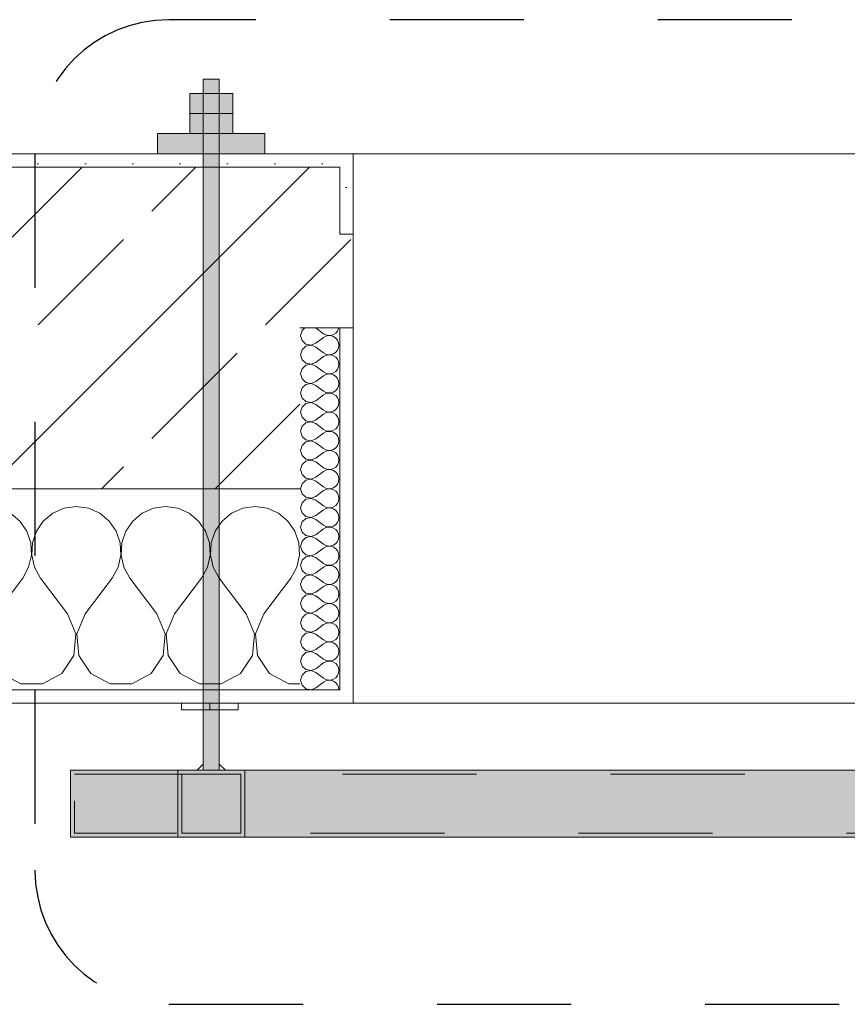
# Model space of a CAD drawing. Header units: metres. Extents: x -3.6 to 85.2, y -11 to 16.8.
# Tile 258 of 508: x 33.291 to 33.909, y -0.38 to 0.355. Entities that reach past the tile are written whole.
import ezdxf

# ---------------------------------------------------------------- set-up
doc = ezdxf.new("R2010")
doc.units = ezdxf.units.M
doc.header["$MEASUREMENT"] = 0
doc.linetypes.add('Punktlinie eng', pattern=[0.0375, 0.0125, -0.025])
for name, color, linetype in [('208 - Marker.Detail', 7, 'Continuous'), ('604 - Struktur.Wand Aussen', 7, 'Continuous'), ('606 - Struktur.Wand Innen Ausbau', 7, 'Continuous'), ('Neubau_301 - Elemente.Linie', 7, 'Continuous')]:
    doc.layers.add(name, color=color, linetype=linetype)
pattern_1 = [(0, (0, 0), (0, 0.08660254), [0, -0.05]), (0, (0.025, 0.0433), (0, 0.08660254), [0, -0.05])]
pattern_2 = [(45, (0, 0), (-0.01767767, 0.01767767), [0, -0.025])]

# ---------------------------------------------------------------- blocks, each defined once
blk = doc.blocks.new('*X128')
at = {"layer": '604 - Struktur.Wand Aussen', "color": 7, "linetype": 'Continuous', "lineweight": 5}
for p, q in [((33.29127, -0.01918), (33.28419, -0.01331)), ((33.31581, -0.01331), (33.30873, -0.01918)), ((33.32422, -0.0096), (33.31581, -0.01331)), ((33.33333, -0.00833), (33.32422, -0.0096)), ((33.34244, -0.0096), (33.33333, -0.00833)), ((33.35086, -0.01331), (33.34244, -0.0096)), ((33.35794, -0.01918), (33.35086, -0.01331)), ((33.38248, -0.01331), (33.37539, -0.01918)), ((33.39089, -0.0096), (33.38248, -0.01331)), ((33.4, -0.00833), (33.39089, -0.0096)), ((33.40911, -0.0096), (33.4, -0.00833)), ((33.41752, -0.01331), (33.40911, -0.0096)), ((33.42461, -0.01918), (33.41752, -0.01331)), ((33.44914, -0.01331), (33.44206, -0.01918)), ((33.45756, -0.0096), (33.44914, -0.01331)), ((33.46667, -0.00833), (33.45756, -0.0096)), ((33.47578, -0.0096), (33.46667, -0.00833)), ((33.48419, -0.01331), (33.47578, -0.0096)), ((33.49127, -0.01918), (33.48419, -0.01331)), ((33.29648, -0.02676), (33.29127, -0.01918)), ((33.30873, -0.01918), (33.30352, -0.02676)), ((33.36315, -0.02676), (33.35794, -0.01918)), ((33.37539, -0.01918), (33.37019, -0.02676)), ((33.42981, -0.02676), (33.42461, -0.01918)), ((33.44206, -0.01918), (33.43685, -0.02676)), ((33.49648, -0.02676), (33.49127, -0.01918)), ((33.29942, -0.03547), (33.29648, -0.02676)), ((33.30352, -0.02676), (33.30058, -0.03547)), ((33.36609, -0.03547), (33.36315, -0.02676)), ((33.37019, -0.02676), (33.36725, -0.03547)), ((33.43275, -0.03547), (33.42981, -0.02676)), ((33.43685, -0.02676), (33.43391, -0.03547)), ((33.49942, -0.03547), (33.49648, -0.02676)), ((33.29987, -0.04466), (33.29942, -0.03547)), ((33.30058, -0.03547), (33.30013, -0.04466)), ((33.36653, -0.04466), (33.36609, -0.03547)), ((33.36725, -0.03547), (33.3668, -0.04466)), ((33.4332, -0.04466), (33.43275, -0.03547)), ((33.43391, -0.03547), (33.43347, -0.04466)), ((33.49987, -0.04466), (33.49942, -0.03547)), ((33.29778, -0.05362), (33.29987, -0.04466)), ((33.30013, -0.04466), (33.30222, -0.05362)), ((33.36445, -0.05362), (33.36653, -0.04466)), ((33.3668, -0.04466), (33.36888, -0.05362)), ((33.43112, -0.05362), (33.4332, -0.04466)), ((33.43347, -0.04466), (33.43555, -0.05362)), ((33.49778, -0.05362), (33.49987, -0.04466)), ((33.29333, -0.06167), (33.29778, -0.05362)), ((33.30222, -0.05362), (33.30667, -0.06167)), ((33.36, -0.06167), (33.36445, -0.05362)), ((33.36888, -0.05362), (33.37333, -0.06167)), ((33.42667, -0.06167), (33.43112, -0.05362)), ((33.43555, -0.05362), (33.44, -0.06167)), ((33.49333, -0.06167), (33.49778, -0.05362)), ((33.27333, -0.08833), (33.29333, -0.06167)), ((33.32667, -0.08833), (33.30667, -0.06167)), ((33.34, -0.08833), (33.36, -0.06167)), ((33.39333, -0.08833), (33.37333, -0.06167)), ((33.40667, -0.08833), (33.42667, -0.06167)), ((33.46, -0.08833), (33.44, -0.06167)), ((33.47333, -0.08833), (33.49333, -0.06167)), ((33.33295, -0.1033), (33.32667, -0.08833)), ((33.34, -0.08833), (33.33371, -0.1033)), ((33.39962, -0.1033), (33.39333, -0.08833)), ((33.40667, -0.08833), (33.40038, -0.1033)), ((33.46629, -0.1033), (33.46, -0.08833)), ((33.47333, -0.08833), (33.46705, -0.1033)), ((33.33142, -0.11947), (33.33295, -0.1033)), ((33.33371, -0.1033), (33.33525, -0.11947)), ((33.39808, -0.11947), (33.39962, -0.1033)), ((33.40038, -0.1033), (33.40192, -0.11947)), ((33.46475, -0.11947), (33.46629, -0.1033)), ((33.46705, -0.1033), (33.46858, -0.11947)), ((33.32243, -0.13299), (33.33142, -0.11947)), ((33.33525, -0.11947), (33.34424, -0.13299)), ((33.3891, -0.13299), (33.39808, -0.11947)), ((33.40192, -0.11947), (33.4109, -0.13299)), ((33.45576, -0.13299), (33.46475, -0.11947)), ((33.46858, -0.11947), (33.47757, -0.13299)), ((33.27757, -0.13299), (33.29188, -0.14066)), ((33.30812, -0.14066), (33.32243, -0.13299)), ((33.34424, -0.13299), (33.35855, -0.14066)), ((33.37479, -0.14066), (33.3891, -0.13299)), ((33.4109, -0.13299), (33.42521, -0.14066)), ((33.44145, -0.14066), (33.45576, -0.13299)), ((33.47757, -0.13299), (33.49188, -0.14066)), ((33.29188, -0.14066), (33.30812, -0.14066)), ((33.35855, -0.14066), (33.37479, -0.14066)), ((33.42521, -0.14066), (33.44145, -0.14066)), ((33.49188, -0.14066), (33.5, -0.14066))]:
    blk.add_line(p, q, dxfattribs=at)
blk = doc.blocks.new('*X137')
at = {"layer": '604 - Struktur.Wand Aussen', "color": 7, "linetype": 'Continuous', "lineweight": 5}
for p, q in [((33.50392, 0.125), (33.50178, 0.12304)), ((33.51214, 0.125), (33.51786, 0.12071)), ((33.52901, 0.12448), (33.52909, 0.125)), ((33.50178, 0.12304), (33.50071, 0.11929)), ((33.50071, 0.11929), (33.50178, 0.11553)), ((33.51214, 0.11357), (33.51786, 0.11786)), ((33.51786, 0.12071), (33.51958, 0.11976)), ((33.51958, 0.11881), (33.51786, 0.11786)), ((33.51958, 0.11976), (33.5215, 0.11931)), ((33.5215, 0.11926), (33.51958, 0.11881)), ((33.5215, 0.11931), (33.52347, 0.11941)), ((33.52347, 0.11916), (33.5215, 0.11926)), ((33.52347, 0.11941), (33.52534, 0.12004)), ((33.52534, 0.11853), (33.52347, 0.11916)), ((33.52534, 0.12004), (33.52696, 0.12116)), ((33.52696, 0.11742), (33.52534, 0.11853)), ((33.52696, 0.12116), (33.52822, 0.12267)), ((33.52822, 0.12267), (33.52901, 0.12448)), ((33.50178, 0.11553), (33.50466, 0.1129)), ((33.50466, 0.11139), (33.50178, 0.10876)), ((33.50466, 0.1129), (33.5085, 0.11217)), ((33.5085, 0.11211), (33.50466, 0.11139)), ((33.5085, 0.11217), (33.51214, 0.11357)), ((33.51214, 0.11071), (33.5085, 0.11211)), ((33.51214, 0.11071), (33.51786, 0.10643)), ((33.52822, 0.1159), (33.52696, 0.11742)), ((33.52901, 0.11409), (33.52822, 0.1159)), ((33.52929, 0.11214), (33.52901, 0.11409)), ((33.52901, 0.11019), (33.52929, 0.11214)), ((33.50178, 0.10876), (33.50071, 0.105)), ((33.50071, 0.105), (33.50178, 0.10124)), ((33.51214, 0.09929), (33.51786, 0.10357)), ((33.51786, 0.10643), (33.51958, 0.10547)), ((33.51958, 0.10453), (33.51786, 0.10357)), ((33.51958, 0.10547), (33.5215, 0.10503)), ((33.5215, 0.10497), (33.51958, 0.10453)), ((33.5215, 0.10503), (33.52347, 0.10512)), ((33.52347, 0.10488), (33.5215, 0.10497)), ((33.52347, 0.10512), (33.52534, 0.10575)), ((33.52534, 0.10425), (33.52347, 0.10488)), ((33.52534, 0.10575), (33.52696, 0.10687)), ((33.52696, 0.10313), (33.52534, 0.10425)), ((33.52696, 0.10687), (33.52822, 0.10839)), ((33.52822, 0.10161), (33.52696, 0.10313)), ((33.52822, 0.10839), (33.52901, 0.11019)), ((33.50178, 0.10124), (33.50466, 0.09861)), ((33.50466, 0.0971), (33.50178, 0.09447)), ((33.50466, 0.09861), (33.5085, 0.09789)), ((33.5085, 0.09783), (33.50466, 0.0971)), ((33.5085, 0.09789), (33.51214, 0.09929)), ((33.51214, 0.09643), (33.5085, 0.09783)), ((33.51214, 0.09643), (33.51786, 0.09214)), ((33.52901, 0.09981), (33.52822, 0.10161)), ((33.52822, 0.0941), (33.52901, 0.09591)), ((33.52929, 0.09786), (33.52901, 0.09981)), ((33.52901, 0.09591), (33.52929, 0.09786)), ((33.50178, 0.09447), (33.50071, 0.09071)), ((33.50071, 0.09071), (33.50178, 0.08696)), ((33.51214, 0.085), (33.51786, 0.08929)), ((33.51786, 0.09214), (33.51958, 0.09119)), ((33.51958, 0.09024), (33.51786, 0.08929)), ((33.51958, 0.09119), (33.5215, 0.09074)), ((33.5215, 0.09069), (33.51958, 0.09024)), ((33.5215, 0.09074), (33.52347, 0.09084)), ((33.52347, 0.09059), (33.5215, 0.09069)), ((33.52347, 0.09084), (33.52534, 0.09147)), ((33.52534, 0.08996), (33.52347, 0.09059)), ((33.52534, 0.09147), (33.52696, 0.09258)), ((33.52696, 0.08884), (33.52534, 0.08996)), ((33.52696, 0.09258), (33.52822, 0.0941)), ((33.52822, 0.08733), (33.52696, 0.08884)), ((33.50178, 0.08696), (33.50466, 0.08433)), ((33.50466, 0.08282), (33.50178, 0.08018)), ((33.50466, 0.08433), (33.5085, 0.0836)), ((33.5085, 0.08354), (33.50466, 0.08282)), ((33.5085, 0.0836), (33.51214, 0.085)), ((33.51214, 0.08214), (33.5085, 0.08354)), ((33.51214, 0.08214), (33.51786, 0.07786)), ((33.52901, 0.08552), (33.52822, 0.08733)), ((33.52822, 0.07982), (33.52901, 0.08162)), ((33.52929, 0.08357), (33.52901, 0.08552)), ((33.52901, 0.08162), (33.52929, 0.08357)), ((33.50178, 0.08018), (33.50071, 0.07643)), ((33.50071, 0.07643), (33.50178, 0.07267)), ((33.51214, 0.07071), (33.51786, 0.075)), ((33.51786, 0.07786), (33.51958, 0.0769)), ((33.51958, 0.07595), (33.51786, 0.075)), ((33.51958, 0.0769), (33.5215, 0.07646)), ((33.5215, 0.0764), (33.51958, 0.07595)), ((33.5215, 0.07646), (33.52347, 0.07655)), ((33.52347, 0.0763), (33.5215, 0.0764)), ((33.52347, 0.07655), (33.52534, 0.07718)), ((33.52534, 0.07567), (33.52347, 0.0763)), ((33.52534, 0.07718), (33.52696, 0.0783)), ((33.52696, 0.07456), (33.52534, 0.07567)), ((33.52696, 0.0783), (33.52822, 0.07982)), ((33.52822, 0.07304), (33.52696, 0.07456)), ((33.50178, 0.07267), (33.50466, 0.07004)), ((33.50466, 0.06853), (33.50178, 0.0659)), ((33.50466, 0.07004), (33.5085, 0.06931)), ((33.5085, 0.06926), (33.50466, 0.06853)), ((33.5085, 0.06931), (33.51214, 0.07071)), ((33.51214, 0.06786), (33.5085, 0.06926)), ((33.51214, 0.06786), (33.51786, 0.06357)), ((33.52901, 0.07124), (33.52822, 0.07304)), ((33.52822, 0.06553), (33.52901, 0.06733)), ((33.52929, 0.06929), (33.52901, 0.07124)), ((33.52901, 0.06733), (33.52929, 0.06929)), ((33.50178, 0.0659), (33.50071, 0.06214)), ((33.50071, 0.06214), (33.50178, 0.05839)), ((33.51214, 0.05643), (33.51786, 0.06071)), ((33.51786, 0.06357), (33.51958, 0.06262)), ((33.51958, 0.06167), (33.51786, 0.06071)), ((33.51958, 0.06262), (33.5215, 0.06217)), ((33.5215, 0.06211), (33.51958, 0.06167)), ((33.5215, 0.06217), (33.52347, 0.06227)), ((33.52347, 0.06202), (33.5215, 0.06211)), ((33.52347, 0.06227), (33.52534, 0.0629)), ((33.52534, 0.06139), (33.52347, 0.06202)), ((33.52534, 0.0629), (33.52696, 0.06401)), ((33.52696, 0.06027), (33.52534, 0.06139)), ((33.52696, 0.06401), (33.52822, 0.06553)), ((33.52822, 0.05876), (33.52696, 0.06027)), ((33.50178, 0.05161), (33.50071, 0.04786)), ((33.50178, 0.05839), (33.50466, 0.05575)), ((33.50466, 0.05425), (33.50178, 0.05161)), ((33.50466, 0.05575), (33.5085, 0.05503)), ((33.5085, 0.05497), (33.50466, 0.05425)), ((33.5085, 0.05503), (33.51214, 0.05643)), ((33.51214, 0.05357), (33.5085, 0.05497)), ((33.51214, 0.05357), (33.51786, 0.04929)), ((33.52901, 0.05695), (33.52822, 0.05876)), ((33.52822, 0.05124), (33.52901, 0.05305)), ((33.52929, 0.055), (33.52901, 0.05695)), ((33.52901, 0.05305), (33.52929, 0.055)), ((33.50071, 0.04786), (33.50178, 0.0441)), ((33.50178, 0.0441), (33.50466, 0.04147)), ((33.51214, 0.04214), (33.51786, 0.04643)), ((33.51786, 0.04929), (33.51958, 0.04833)), ((33.51958, 0.04738), (33.51786, 0.04643)), ((33.51958, 0.04833), (33.5215, 0.04789)), ((33.5215, 0.04783), (33.51958, 0.04738)), ((33.5215, 0.04789), (33.52347, 0.04798)), ((33.52347, 0.04773), (33.5215, 0.04783)), ((33.52347, 0.04798), (33.52534, 0.04861)), ((33.52534, 0.0471), (33.52347, 0.04773)), ((33.52534, 0.04861), (33.52696, 0.04973)), ((33.52696, 0.04599), (33.52534, 0.0471)), ((33.52696, 0.04973), (33.52822, 0.05124)), ((33.52822, 0.04447), (33.52696, 0.04599)), ((33.52901, 0.04267), (33.52822, 0.04447)), ((33.50178, 0.03733), (33.50071, 0.03357)), ((33.50466, 0.03996), (33.50178, 0.03733)), ((33.50466, 0.04147), (33.5085, 0.04074)), ((33.5085, 0.04069), (33.50466, 0.03996)), ((33.5085, 0.04074), (33.51214, 0.04214)), ((33.51214, 0.03929), (33.5085, 0.04069)), ((33.51214, 0.03929), (33.51786, 0.035)), ((33.52696, 0.03544), (33.52822, 0.03696)), ((33.52822, 0.03696), (33.52901, 0.03876)), ((33.52929, 0.04071), (33.52901, 0.04267)), ((33.52901, 0.03876), (33.52929, 0.04071)), ((33.50071, 0.03357), (33.50178, 0.02982)), ((33.50178, 0.02982), (33.50466, 0.02718)), ((33.51214, 0.02786), (33.51786, 0.03214)), ((33.51786, 0.035), (33.51958, 0.03405)), ((33.51958, 0.0331), (33.51786, 0.03214)), ((33.51958, 0.03405), (33.5215, 0.0336)), ((33.5215, 0.03354), (33.51958, 0.0331)), ((33.5215, 0.0336), (33.52347, 0.0337)), ((33.52347, 0.03345), (33.5215, 0.03354)), ((33.52347, 0.0337), (33.52534, 0.03433)), ((33.52534, 0.03282), (33.52347, 0.03345)), ((33.52534, 0.03433), (33.52696, 0.03544)), ((33.52696, 0.0317), (33.52534, 0.03282)), ((33.52822, 0.03018), (33.52696, 0.0317)), ((33.52901, 0.02838), (33.52822, 0.03018)), ((33.50178, 0.02304), (33.50071, 0.01929)), ((33.50466, 0.02567), (33.50178, 0.02304)), ((33.50466, 0.02718), (33.5085, 0.02646)), ((33.5085, 0.0264), (33.50466, 0.02567)), ((33.5085, 0.02646), (33.51214, 0.02786)), ((33.51214, 0.025), (33.5085, 0.0264)), ((33.51214, 0.025), (33.51786, 0.02071)), ((33.52696, 0.02116), (33.52822, 0.02267)), ((33.52822, 0.02267), (33.52901, 0.02448)), ((33.52929, 0.02643), (33.52901, 0.02838)), ((33.52901, 0.02448), (33.52929, 0.02643)), ((33.50071, 0.01929), (33.50178, 0.01553)), ((33.50178, 0.01553), (33.50466, 0.0129)), ((33.51214, 0.01357), (33.51786, 0.01786)), ((33.51786, 0.02071), (33.51958, 0.01976)), ((33.51958, 0.01881), (33.51786, 0.01786)), ((33.51958, 0.01976), (33.5215, 0.01931)), ((33.5215, 0.01926), (33.51958, 0.01881)), ((33.5215, 0.01931), (33.52347, 0.01941)), ((33.52347, 0.01916), (33.5215, 0.01926)), ((33.52347, 0.01941), (33.52534, 0.02004)), ((33.52534, 0.01853), (33.52347, 0.01916)), ((33.52534, 0.02004), (33.52696, 0.02116)), ((33.52696, 0.01742), (33.52534, 0.01853)), ((33.52822, 0.0159), (33.52696, 0.01742)), ((33.52901, 0.01409), (33.52822, 0.0159)), ((33.50178, 0.00876), (33.50071, 0.005)), ((33.50466, 0.01139), (33.50178, 0.00876)), ((33.50466, 0.0129), (33.5085, 0.01217)), ((33.5085, 0.01211), (33.50466, 0.01139)), ((33.5085, 0.01217), (33.51214, 0.01357)), ((33.51214, 0.01071), (33.5085, 0.01211)), ((33.51214, 0.01071), (33.51786, 0.00643)), ((33.52696, 0.00687), (33.52822, 0.00839)), ((33.52822, 0.00839), (33.52901, 0.01019)), ((33.52929, 0.01214), (33.52901, 0.01409)), ((33.52901, 0.01019), (33.52929, 0.01214)), ((33.50071, 0.005), (33.50178, 0.00124)), ((33.50178, 0.00124), (33.50466, -0.00139)), ((33.51214, -0.00071), (33.51786, 0.00357)), ((33.51786, 0.00643), (33.51958, 0.00547)), ((33.51958, 0.00453), (33.51786, 0.00357)), ((33.51958, 0.00547), (33.5215, 0.00503)), ((33.5215, 0.00497), (33.51958, 0.00453)), ((33.5215, 0.00503), (33.52347, 0.00512)), ((33.52347, 0.00488), (33.5215, 0.00497)), ((33.52347, 0.00512), (33.52534, 0.00575)), ((33.52534, 0.00425), (33.52347, 0.00488)), ((33.52534, 0.00575), (33.52696, 0.00687)), ((33.52696, 0.00313), (33.52534, 0.00425)), ((33.52822, 0.00161), (33.52696, 0.00313)), ((33.52901, -0.00019), (33.52822, 0.00161)), ((33.50178, -0.00553), (33.50071, -0.00929)), ((33.50466, -0.0029), (33.50178, -0.00553)), ((33.50466, -0.00139), (33.5085, -0.00211)), ((33.5085, -0.00217), (33.50466, -0.0029)), ((33.5085, -0.00211), (33.51214, -0.00071)), ((33.51214, -0.00357), (33.5085, -0.00217)), ((33.51214, -0.00357), (33.51786, -0.00786)), ((33.52696, -0.00742), (33.52822, -0.0059)), ((33.52822, -0.0059), (33.52901, -0.00409)), ((33.52929, -0.00214), (33.52901, -0.00019)), ((33.52901, -0.00409), (33.52929, -0.00214)), ((33.50071, -0.00929), (33.50178, -0.01304)), ((33.50178, -0.01304), (33.50466, -0.01567)), ((33.51214, -0.015), (33.51786, -0.01071)), ((33.51786, -0.00786), (33.51958, -0.00881)), ((33.51958, -0.00976), (33.51786, -0.01071)), ((33.51958, -0.00881), (33.5215, -0.00926)), ((33.5215, -0.00931), (33.51958, -0.00976)), ((33.5215, -0.00926), (33.52347, -0.00916)), ((33.52347, -0.00941), (33.5215, -0.00931)), ((33.52347, -0.00916), (33.52534, -0.00853)), ((33.52534, -0.01004), (33.52347, -0.00941)), ((33.52534, -0.00853), (33.52696, -0.00742)), ((33.52696, -0.01116), (33.52534, -0.01004)), ((33.52822, -0.01267), (33.52696, -0.01116)), ((33.52901, -0.01448), (33.52822, -0.01267)), ((33.52929, -0.01643), (33.52901, -0.01448)), ((33.50178, -0.01982), (33.50071, -0.02357)), ((33.50466, -0.01718), (33.50178, -0.01982)), ((33.50466, -0.01567), (33.5085, -0.0164)), ((33.5085, -0.01646), (33.50466, -0.01718)), ((33.5085, -0.0164), (33.51214, -0.015)), ((33.51214, -0.01786), (33.5085, -0.01646)), ((33.51214, -0.01786), (33.51786, -0.02214)), ((33.52534, -0.02282), (33.52696, -0.0217)), ((33.52696, -0.0217), (33.52822, -0.02018)), ((33.52822, -0.02018), (33.52901, -0.01838)), ((33.52901, -0.01838), (33.52929, -0.01643)), ((33.50071, -0.02357), (33.50178, -0.02733)), ((33.50178, -0.02733), (33.50466, -0.02996)), ((33.5085, -0.03069), (33.51214, -0.02929)), ((33.51214, -0.02929), (33.51786, -0.025)), ((33.51786, -0.02214), (33.51958, -0.0231)), ((33.51958, -0.02405), (33.51786, -0.025)), ((33.51958, -0.0231), (33.5215, -0.02354)), ((33.5215, -0.0236), (33.51958, -0.02405)), ((33.5215, -0.02354), (33.52347, -0.02345)), ((33.52347, -0.0237), (33.5215, -0.0236)), ((33.52347, -0.02345), (33.52534, -0.02282)), ((33.52534, -0.02433), (33.52347, -0.0237)), ((33.52696, -0.02544), (33.52534, -0.02433)), ((33.52822, -0.02696), (33.52696, -0.02544)), ((33.52901, -0.02876), (33.52822, -0.02696)), ((33.52929, -0.03071), (33.52901, -0.02876)), ((33.50178, -0.0341), (33.50071, -0.03786)), ((33.50466, -0.03147), (33.50178, -0.0341)), ((33.50466, -0.02996), (33.5085, -0.03069)), ((33.5085, -0.03074), (33.50466, -0.03147)), ((33.51214, -0.03214), (33.5085, -0.03074)), ((33.51214, -0.03214), (33.51786, -0.03643)), ((33.51786, -0.03643), (33.51958, -0.03738)), ((33.52534, -0.0371), (33.52696, -0.03599)), ((33.52696, -0.03599), (33.52822, -0.03447)), ((33.52822, -0.03447), (33.52901, -0.03267)), ((33.52901, -0.03267), (33.52929, -0.03071)), ((33.50071, -0.03786), (33.50178, -0.04161)), ((33.50178, -0.04161), (33.50466, -0.04425)), ((33.5085, -0.04497), (33.51214, -0.04357)), ((33.51214, -0.04357), (33.51786, -0.03929)), ((33.51958, -0.03833), (33.51786, -0.03929)), ((33.51958, -0.03738), (33.5215, -0.03783)), ((33.5215, -0.03789), (33.51958, -0.03833)), ((33.5215, -0.03783), (33.52347, -0.03773)), ((33.52347, -0.03798), (33.5215, -0.03789)), ((33.52347, -0.03773), (33.52534, -0.0371)), ((33.52534, -0.03861), (33.52347, -0.03798)), ((33.52696, -0.03973), (33.52534, -0.03861)), ((33.52822, -0.04124), (33.52696, -0.03973)), ((33.52901, -0.04305), (33.52822, -0.04124)), ((33.52929, -0.045), (33.52901, -0.04305)), ((33.50178, -0.04839), (33.50071, -0.05214)), ((33.50466, -0.04575), (33.50178, -0.04839)), ((33.50466, -0.04425), (33.5085, -0.04497)), ((33.5085, -0.04503), (33.50466, -0.04575)), ((33.51214, -0.04643), (33.5085, -0.04503)), ((33.51214, -0.04643), (33.51786, -0.05071)), ((33.51786, -0.05071), (33.51958, -0.05167)), ((33.52347, -0.05202), (33.52534, -0.05139)), ((33.52534, -0.05139), (33.52696, -0.05027)), ((33.52696, -0.05027), (33.52822, -0.04876)), ((33.52822, -0.04876), (33.52901, -0.04695)), ((33.52901, -0.04695), (33.52929, -0.045)), ((33.50071, -0.05214), (33.50178, -0.0559)), ((33.50178, -0.0559), (33.50466, -0.05853)), ((33.50466, -0.05853), (33.5085, -0.05926)), ((33.5085, -0.05926), (33.51214, -0.05786)), ((33.51214, -0.05786), (33.51786, -0.05357)), ((33.51958, -0.05262), (33.51786, -0.05357)), ((33.51958, -0.05167), (33.5215, -0.05211)), ((33.5215, -0.05217), (33.51958, -0.05262)), ((33.5215, -0.05211), (33.52347, -0.05202)), ((33.52347, -0.05227), (33.5215, -0.05217)), ((33.52534, -0.0529), (33.52347, -0.05227)), ((33.52696, -0.05401), (33.52534, -0.0529)), ((33.52822, -0.05553), (33.52696, -0.05401)), ((33.52901, -0.05733), (33.52822, -0.05553)), ((33.52929, -0.05929), (33.52901, -0.05733)), ((33.50178, -0.06267), (33.50071, -0.06643)), ((33.50466, -0.06004), (33.50178, -0.06267)), ((33.5085, -0.05931), (33.50466, -0.06004)), ((33.51214, -0.06071), (33.5085, -0.05931)), ((33.51214, -0.06071), (33.51786, -0.065)), ((33.51786, -0.065), (33.51958, -0.06595)), ((33.51958, -0.06595), (33.5215, -0.0664)), ((33.52347, -0.0663), (33.52534, -0.06567)), ((33.52534, -0.06567), (33.52696, -0.06456)), ((33.52696, -0.06456), (33.52822, -0.06304)), ((33.52822, -0.06304), (33.52901, -0.06124)), ((33.52901, -0.06124), (33.52929, -0.05929)), ((33.50071, -0.06643), (33.50178, -0.07018)), ((33.50178, -0.07018), (33.50466, -0.07282)), ((33.50466, -0.07282), (33.5085, -0.07354)), ((33.5085, -0.07354), (33.51214, -0.07214)), ((33.51214, -0.07214), (33.51786, -0.06786)), ((33.51958, -0.0669), (33.51786, -0.06786)), ((33.5215, -0.06646), (33.51958, -0.0669)), ((33.5215, -0.0664), (33.52347, -0.0663)), ((33.52347, -0.06655), (33.5215, -0.06646)), ((33.52534, -0.06718), (33.52347, -0.06655)), ((33.52696, -0.0683), (33.52534, -0.06718)), ((33.52822, -0.06982), (33.52696, -0.0683)), ((33.52901, -0.07162), (33.52822, -0.06982)), ((33.52929, -0.07357), (33.52901, -0.07162)), ((33.50178, -0.07696), (33.50071, -0.08071)), ((33.50071, -0.08071), (33.50178, -0.08447)), ((33.50466, -0.07433), (33.50178, -0.07696)), ((33.5085, -0.0736), (33.50466, -0.07433)), ((33.51214, -0.075), (33.5085, -0.0736)), ((33.51214, -0.075), (33.51786, -0.07929)), ((33.51786, -0.07929), (33.51958, -0.08024)), ((33.51958, -0.08024), (33.5215, -0.08069)), ((33.5215, -0.08074), (33.51958, -0.08119)), ((33.5215, -0.08069), (33.52347, -0.08059)), ((33.52347, -0.08084), (33.5215, -0.08074)), ((33.52347, -0.08059), (33.52534, -0.07996)), ((33.52534, -0.07996), (33.52696, -0.07884)), ((33.52696, -0.07884), (33.52822, -0.07733)), ((33.52822, -0.07733), (33.52901, -0.07552)), ((33.52901, -0.07552), (33.52929, -0.07357)), ((33.50178, -0.08447), (33.50466, -0.0871)), ((33.50466, -0.0871), (33.5085, -0.08783)), ((33.5085, -0.08789), (33.50466, -0.08861)), ((33.5085, -0.08783), (33.51214, -0.08643)), ((33.51214, -0.08929), (33.5085, -0.08789)), ((33.51214, -0.08643), (33.51786, -0.08214)), ((33.51958, -0.08119), (33.51786, -0.08214)), ((33.52534, -0.08147), (33.52347, -0.08084)), ((33.52696, -0.08258), (33.52534, -0.08147)), ((33.52822, -0.0841), (33.52696, -0.08258)), ((33.52901, -0.08591), (33.52822, -0.0841)), ((33.52929, -0.08786), (33.52901, -0.08591)), ((33.52901, -0.08981), (33.52929, -0.08786)), ((33.50178, -0.09124), (33.50071, -0.095)), ((33.50071, -0.095), (33.50178, -0.09876)), ((33.50466, -0.08861), (33.50178, -0.09124)), ((33.51214, -0.08929), (33.51786, -0.09357)), ((33.51786, -0.09357), (33.51958, -0.09453)), ((33.51958, -0.09547), (33.51786, -0.09643)), ((33.51958, -0.09453), (33.5215, -0.09497)), ((33.5215, -0.09503), (33.51958, -0.09547)), ((33.5215, -0.09497), (33.52347, -0.09488)), ((33.52347, -0.09512), (33.5215, -0.09503)), ((33.52347, -0.09488), (33.52534, -0.09425)), ((33.52534, -0.09575), (33.52347, -0.09512)), ((33.52534, -0.09425), (33.52696, -0.09313)), ((33.52696, -0.09313), (33.52822, -0.09161)), ((33.52822, -0.09161), (33.52901, -0.08981)), ((33.50178, -0.09876), (33.50466, -0.10139)), ((33.50466, -0.10139), (33.5085, -0.10211)), ((33.5085, -0.10217), (33.50466, -0.1029)), ((33.5085, -0.10211), (33.51214, -0.10071)), ((33.51214, -0.10357), (33.5085, -0.10217)), ((33.51214, -0.10071), (33.51786, -0.09643)), ((33.52696, -0.09687), (33.52534, -0.09575)), ((33.52822, -0.09839), (33.52696, -0.09687)), ((33.52901, -0.10019), (33.52822, -0.09839)), ((33.52929, -0.10214), (33.52901, -0.10019)), ((33.52901, -0.10409), (33.52929, -0.10214)), ((33.50178, -0.10553), (33.50071, -0.10929)), ((33.50071, -0.10929), (33.50178, -0.11304)), ((33.50466, -0.1029), (33.50178, -0.10553)), ((33.51214, -0.10357), (33.51786, -0.10786)), ((33.51786, -0.10786), (33.51958, -0.10881)), ((33.51958, -0.10976), (33.51786, -0.11071)), ((33.51958, -0.10881), (33.5215, -0.10926)), ((33.5215, -0.10931), (33.51958, -0.10976)), ((33.5215, -0.10926), (33.52347, -0.10916)), ((33.52347, -0.10941), (33.5215, -0.10931)), ((33.52347, -0.10916), (33.52534, -0.10853)), ((33.52534, -0.11004), (33.52347, -0.10941)), ((33.52534, -0.10853), (33.52696, -0.10742)), ((33.52696, -0.11116), (33.52534, -0.11004)), ((33.52696, -0.10742), (33.52822, -0.1059)), ((33.52822, -0.1059), (33.52901, -0.10409)), ((33.50178, -0.11304), (33.50466, -0.11567)), ((33.50466, -0.11718), (33.50178, -0.11982)), ((33.50466, -0.11567), (33.5085, -0.1164)), ((33.5085, -0.11646), (33.50466, -0.11718)), ((33.5085, -0.1164), (33.51214, -0.115)), ((33.51214, -0.11786), (33.5085, -0.11646)), ((33.51214, -0.115), (33.51786, -0.11071)), ((33.52822, -0.11267), (33.52696, -0.11116)), ((33.52901, -0.11448), (33.52822, -0.11267)), ((33.52929, -0.11643), (33.52901, -0.11448)), ((33.52901, -0.11838), (33.52929, -0.11643)), ((33.50178, -0.11982), (33.50071, -0.12357)), ((33.50071, -0.12357), (33.50178, -0.12733)), ((33.51214, -0.11786), (33.51786, -0.12214)), ((33.51786, -0.12214), (33.51958, -0.1231)), ((33.51958, -0.12405), (33.51786, -0.125)), ((33.51958, -0.1231), (33.5215, -0.12354)), ((33.5215, -0.1236), (33.51958, -0.12405)), ((33.5215, -0.12354), (33.52347, -0.12345)), ((33.52347, -0.1237), (33.5215, -0.1236)), ((33.52347, -0.12345), (33.52534, -0.12282)), ((33.52534, -0.12433), (33.52347, -0.1237)), ((33.52534, -0.12282), (33.52696, -0.1217)), ((33.52696, -0.12544), (33.52534, -0.12433)), ((33.52696, -0.1217), (33.52822, -0.12018)), ((33.52822, -0.12018), (33.52901, -0.11838)), ((33.50178, -0.12733), (33.50466, -0.12996)), ((33.50466, -0.13147), (33.50178, -0.1341)), ((33.50466, -0.12996), (33.5085, -0.13069)), ((33.5085, -0.13074), (33.50466, -0.13147)), ((33.5085, -0.13069), (33.51214, -0.12929)), ((33.51214, -0.13214), (33.5085, -0.13074)), ((33.51214, -0.12929), (33.51786, -0.125)), ((33.51214, -0.13214), (33.51786, -0.13643)), ((33.52822, -0.12696), (33.52696, -0.12544)), ((33.52901, -0.12876), (33.52822, -0.12696)), ((33.52929, -0.13071), (33.52901, -0.12876)), ((33.52901, -0.13267), (33.52929, -0.13071)), ((33.50178, -0.1341), (33.50071, -0.13786)), ((33.50071, -0.13786), (33.50178, -0.14161)), ((33.51214, -0.14357), (33.51786, -0.13929)), ((33.51786, -0.13643), (33.51958, -0.13738)), ((33.51958, -0.13833), (33.51786, -0.13929)), ((33.51958, -0.13738), (33.5215, -0.13783)), ((33.5215, -0.13789), (33.51958, -0.13833)), ((33.5215, -0.13783), (33.52347, -0.13773)), ((33.52347, -0.13798), (33.5215, -0.13789)), ((33.52347, -0.13773), (33.52534, -0.1371)), ((33.52534, -0.13861), (33.52347, -0.13798)), ((33.52534, -0.1371), (33.52696, -0.13599)), ((33.52696, -0.13973), (33.52534, -0.13861)), ((33.52696, -0.13599), (33.52822, -0.13447)), ((33.52822, -0.13447), (33.52901, -0.13267)), ((33.50178, -0.14161), (33.50466, -0.14425)), ((33.50466, -0.14425), (33.5085, -0.14497)), ((33.5085, -0.14497), (33.51214, -0.14357)), ((33.52822, -0.14124), (33.52696, -0.13973)), ((33.52901, -0.14305), (33.52822, -0.14124)), ((33.52929, -0.145), (33.52901, -0.14305))]:
    blk.add_line(p, q, dxfattribs=at)

msp = doc.modelspace()

# ---------------------------------------------------------------- hatches: boundary and pattern name
at = {"layer": '604 - Struktur.Wand Aussen', "linetype": 'Continuous', "lineweight": 0, "true_color": 0x000000}
h = msp.add_hatch(dxfattribs=at)
h.set_pattern_fill('Gips_0001', color=18, style=0, pattern_type=2)
h.set_pattern_definition(pattern_2)
h.paths.add_polyline_path([(33.08999, 0.255), (33.08999, 0.245), (33.53, 0.245), (33.53, 0.255)])
h = msp.add_hatch(dxfattribs=at)
h.set_pattern_fill('Gips_0001', color=18, style=0, pattern_type=2)
h.set_pattern_definition(pattern_2)
h.paths.add_polyline_path([(33.53, 0.255), (33.53, 0.195), (33.54, 0.195), (33.54, 0.255)])
h = msp.add_hatch(dxfattribs=at)
h.set_pattern_fill('Beton__Stahlbeton_0001', color=18, style=0, pattern_type=2)
h.set_pattern_definition([(45, (0, 0), (-0.0848528, 0.0848528), []), (45, (-0.04243, 0.04243), (-0.0848528, 0.0848528), [0.09, -0.03])])
h.paths.add_polyline_path([(32.34, 0.125), (32.35, 0.125), (32.38, 0.125), (32.38, 0.005), (33.5, 0.005), (33.5, 0.125), (33.53, 0.125), (33.54, 0.125), (33.54, 0.195), (33.53, 0.195), (33.53, 0.245), (32.35, 0.245), (32.35, 0.195), (32.34, 0.195)])
h = msp.add_hatch(dxfattribs=at)
h.set_pattern_fill('Verputz_0001', color=18, style=0, pattern_type=2)
h.set_pattern_definition(pattern_1)
h.paths.add_polyline_path([(33.53, -0.155), (33.54, -0.155), (33.54, 0.125), (33.53, 0.125)])
h = msp.add_hatch(dxfattribs=at)
h.set_pattern_fill('Verputz_0001', color=18, style=0, pattern_type=2)
h.set_pattern_definition(pattern_1)
h.paths.add_polyline_path([(32.35, -0.155), (33.53, -0.155), (33.53, -0.145), (32.35, -0.145)])
at = {"layer": '606 - Struktur.Wand Innen Ausbau', "linetype": 'Continuous', "lineweight": 0, "true_color": 0x3f1a1a}
for points in [[(33.428, -0.20927), (33.44, -0.20927), (33.44, 0.31073), (33.428, 0.31073)], [(33.418, 0.3), (33.45, 0.3), (33.45, 0.27), (33.418, 0.27)], [(33.394, 0.27), (33.474, 0.27), (33.474, 0.255), (33.394, 0.255)], [(33.329, -0.205), (36.151, -0.205), (36.151, -0.255), (33.329, -0.255)]]:
    msp.add_hatch(color=19, dxfattribs=at).paths.add_polyline_path(points)

# ---------------------------------------------------------------- linework, layer by layer
at = {"layer": '208 - Marker.Detail', "color": 30, "linetype": 'Punktlinie eng', "lineweight": 25, "true_color": 0xff6e00}
for p, q in [((36.06727, 0.355), (33.40248, 0.355)), ((33.30248, 0.255), (33.30248, -0.27972)), ((33.40248, -0.37972), (36.06727, -0.37972))]:
    msp.add_line(p, q, dxfattribs=at)
for centre, start, end in [((33.40248, 0.255), 90, 180), ((33.40248, -0.27972), 180, 270)]:
    msp.add_arc(centre, 0.1, start, end, dxfattribs=at)
at = {"layer": '604 - Struktur.Wand Aussen', "color": 7, "linetype": 'Continuous', "lineweight": 5}
for p, q in [((33.53, 0.255), (33.54, 0.255)), ((33.54, 0.245), (33.54, 0.255)), ((33.54, 0.195), (33.54, 0.245)), ((33.53, 0.195), (33.54, 0.195)), ((33.5, 0.125), (33.53, 0.125)), ((33.53, 0.125), (33.53, -0.145)), ((33.53, 0.125), (33.54, 0.125)), ((33.53, -0.145), (33.53, 0.125)), ((33.54, 0.005), (33.54, 0.125)), ((33.54, -0.005), (33.54, 0.005)), ((33.54, -0.145), (33.54, -0.005)), ((32.38, -0.145), (33.5, -0.145)), ((33.5, -0.145), (33.53, -0.145)), ((33.54, -0.155), (33.54, -0.145)), ((33.53, -0.155), (33.54, -0.155))]:
    msp.add_line(p, q, dxfattribs=at)
at = {"layer": '604 - Struktur.Wand Aussen', "color": 7, "linetype": 'Continuous', "lineweight": 13}
for p, q in [((35.94, 0.255), (33.54, 0.255)), ((33.53, 0.245), (32.35, 0.245)), ((33.53, 0.245), (33.53, 0.195)), ((33.54, 0.125), (33.54, 0.195)), ((32.38, 0.005), (33.5, 0.005)), ((33.54, -0.155), (35.94, -0.155))]:
    msp.add_line(p, q, dxfattribs=at)
at = {"layer": '604 - Struktur.Wand Aussen', "color": 7, "linetype": 'Continuous', "lineweight": 5, "flags": 128}
for points in [[(33.53, 0.255), (33.08999, 0.255)], [(32.35, -0.155), (33.53, -0.155)]]:
    msp.add_lwpolyline(points, dxfattribs=at)
at = {"layer": 'Neubau_301 - Elemente.Linie', "color": 1, "linetype": 'Continuous', "lineweight": 13, "flags": 128}
for points in [[(33.44, 0.31073), (33.428, 0.31073), (33.428, -0.205), (33.44, -0.205)], [(33.418, 0.285), (33.45, 0.285), (33.45, 0.3), (33.418, 0.3)], [(33.418, 0.27), (33.45, 0.27), (33.45, 0.285), (33.418, 0.285)], [(33.394, 0.255), (33.474, 0.255), (33.474, 0.27), (33.394, 0.27)], [(33.329, -0.205), (36.151, -0.205), (36.151, -0.255), (33.329, -0.255)], [(33.409, -0.205), (33.459, -0.205), (33.459, -0.255), (33.409, -0.255)]]:
    msp.add_lwpolyline(points, close=True, dxfattribs=at)
at = {"layer": 'Neubau_301 - Elemente.Linie', "color": 1, "linetype": 'Continuous', "lineweight": 9, "flags": 128}
for points in [[(33.4119, -0.155), (33.433, -0.155), (33.433, -0.16), (33.4119, -0.16)], [(33.4541, -0.155), (33.433, -0.155), (33.433, -0.16), (33.4541, -0.16)], [(33.412, -0.208), (33.456, -0.208), (33.456, -0.252), (33.412, -0.252)]]:
    msp.add_lwpolyline(points, close=True, dxfattribs=at)
at = {"layer": 'Neubau_301 - Elemente.Linie', "color": 1, "linetype": 'Continuous', "lineweight": 13, "flags": 128}
for points in [[(33.428, -0.20048), (33.42348, -0.205)], [(33.44, -0.20048), (33.44452, -0.205)]]:
    msp.add_lwpolyline(points, dxfattribs=at)
at = {"layer": 'Neubau_301 - Elemente.Linie', "color": 1, "linetype": 'Punktlinie eng', "lineweight": 9, "flags": 128}
msp.add_lwpolyline([(33.332, -0.208), (36.148, -0.208), (36.148, -0.252), (33.332, -0.252)], close=True, dxfattribs=at)

# ---------------------------------------------------------------- block references
at = {"layer": '604 - Struktur.Wand Aussen', "color": 7, "lineweight": 18}
for name in ['*X137', '*X128']:
    msp.add_blockref(name, (0, 0), dxfattribs=at)

doc.saveas('drawing.dxf')
